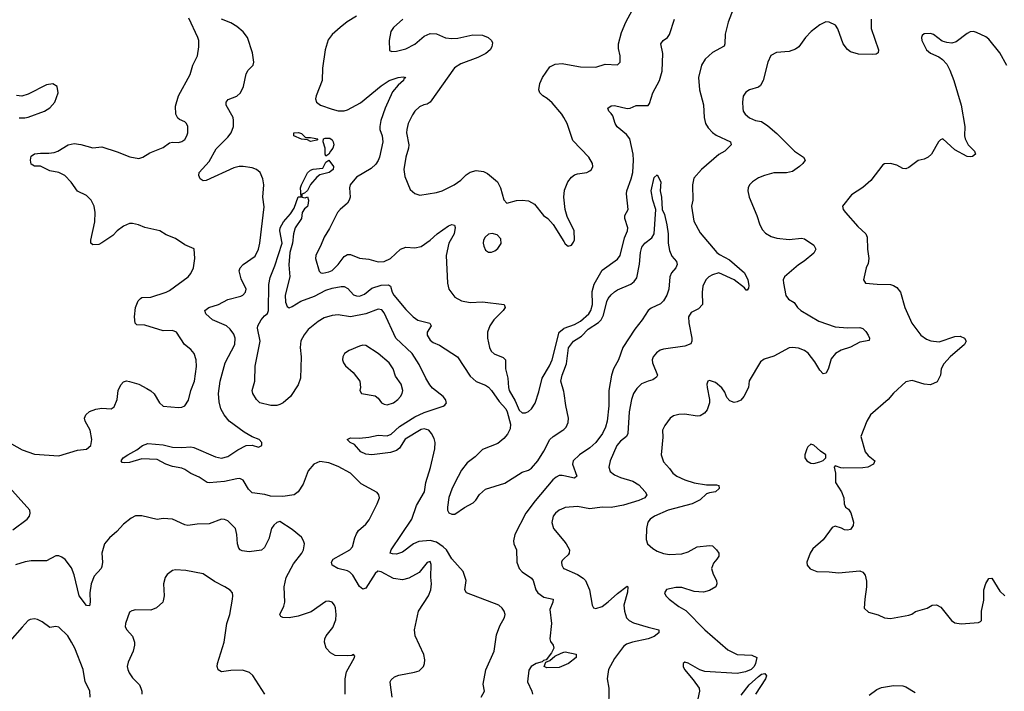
# Model space of a CAD drawing. Header units: inches. Extents: x 2057696 to 2160536, y 827480 to 1016834.
# Tile 270 of 422: x 2126454 to 2132871, y 943429 to 947807. Entities that reach past the tile are written whole.
import ezdxf

# ---------------------------------------------------------------- set-up
doc = ezdxf.new("R2010")
doc.units = ezdxf.units.IN
doc.header["$MEASUREMENT"] = 0
doc.layers.add('C1924', color=7, linetype='Continuous')
doc.layers.add('C1934', color=7, linetype='Continuous')

msp = doc.modelspace()

# ---------------------------------------------------------------- linework, layer by layer
at = {"layer": 'C1924', "color": 5}
for points, elevation in [([(2128650.4, 947830), (2128588.3, 947791.7), (2128543.7, 947756.3), (2128490, 947709.8), (2128464.9, 947675.1), (2128444.3, 947610), (2128428.4, 947490), (2128425.7, 947410), (2128387, 947310), (2128383.1, 947290), (2128388.2, 947270), (2128414, 947250), (2128490, 947223.5), (2128530, 947212.4), (2128570, 947213.4), (2128590, 947219.7), (2128675.5, 947264.5), (2128810, 947375.8), (2128862.6, 947410), (2128922, 947430), (2128953.7, 947433.7), (2128970.5, 947430), (2128958.8, 947421.2), (2128956.4, 947410), (2128920, 947380), (2128884.6, 947335.4), (2128837.1, 947230), (2128808.8, 947150), (2128800.6, 947110), (2128802, 947090), (2128816.8, 947050), (2128820.7, 947010), (2128800.1, 946910), (2128791.5, 946888.5), (2128775.8, 946864.2), (2128744.4, 946835.6), (2128650, 946779.3), (2128609.1, 946730), (2128603.6, 946710), (2128607.4, 946650), (2128602, 946630), (2128590.2, 946609.8), (2128542.4, 946570), (2128526, 946550), (2128473.9, 946446.1), (2128437.6, 946390), (2128414.4, 946330), (2128390, 946285.2), (2128383.7, 946270), (2128382.6, 946250), (2128406.9, 946166.9), (2128417.3, 946157.3), (2128430, 946153.7), (2128470, 946162.8), (2128490, 946172.7), (2128529.7, 946210), (2128570, 946262.4), (2128590, 946275.8), (2128610, 946276.4), (2128670, 946251.7), (2128730, 946245.5), (2128790, 946228), (2128830.7, 946229.3), (2128870, 946250.3), (2128936, 946310), (2128970, 946323.1), (2129030, 946319.5), (2129070, 946328.8), (2129130, 946368.9), (2129175.1, 946410), (2129250, 946463.2), (2129270, 946471.1), (2129287.2, 946467.2), (2129291.8, 946451.8), (2129285.7, 946410), (2129251, 946350), (2129233.8, 946270), (2129241.5, 946090), (2129250.2, 946050.2), (2129290, 945997.1), (2129334.4, 945974.4), (2129390, 945964), (2129470, 945968), (2129611, 945950), (2129619.3, 945930), (2129605.7, 945910), (2129545.2, 945850), (2129518.3, 945810), (2129503.7, 945770), (2129504.2, 945730), (2129516, 945670), (2129526.4, 945646.4), (2129547.6, 945627.6), (2129604.8, 945604.8), (2129619.5, 945590), (2129620.7, 945530), (2129636, 945470), (2129639.3, 945410), (2129645.2, 945390), (2129682.5, 945322.5), (2129710, 945260.3), (2129730, 945243.1), (2129750, 945243.7), (2129770, 945252), (2129790, 945270.4), (2129813, 945307), (2129838.5, 945381.5), (2129858.9, 945470), (2129908.1, 945550), (2129924.3, 945590), (2129970.3, 945769.7), (2130000, 945793.3)], 440), ([(2126400.8, 945040.8), (2126470, 945003.7), (2126550, 944974.4), (2126710, 944964.6), (2126830, 944999.5), (2126890, 945007.6), (2126918, 945030), (2126923.5, 945070), (2126912.6, 945130), (2126880.7, 945190), (2126877.6, 945210), (2126885.1, 945230), (2126910, 945253.4), (2126950, 945267.2), (2126990, 945274), (2127049.4, 945270.6), (2127070, 945282.8), (2127089.4, 945330), (2127096.2, 945390), (2127113.1, 945426.9), (2127130, 945444.9), (2127150, 945453), (2127170, 945448.2), (2127230.4, 945430.4), (2127283.4, 945403.4), (2127310, 945386.8), (2127330, 945366.8), (2127364.9, 945310), (2127390, 945288.4), (2127490, 945278.4), (2127510, 945280.5), (2127530, 945290.6), (2127554.5, 945325.5), (2127569.7, 945390), (2127593.3, 945450), (2127606.3, 945546.3), (2127604.7, 945590), (2127590.8, 945630.8), (2127570, 945656.2), (2127529.4, 945690), (2127477, 945770), (2127450, 945781.3), (2127390, 945778.9), (2127270, 945815.6), (2127218.6, 945818.6), (2127207.9, 945827.9), (2127203, 945870), (2127209.6, 945930), (2127225.7, 945974.3), (2127241.2, 945990), (2127250, 945994.9), (2127310, 945997.1), (2127409, 946030), (2127430, 946040.5), (2127552.7, 946130), (2127570, 946151.3), (2127586, 946190), (2127596, 946250), (2127591.9, 946311.9), (2127530, 946338), (2127470, 946379.3), (2127410, 946403.7), (2127368.7, 946430), (2127270, 946452), (2127228.7, 946470), (2127190, 946478.7), (2127170, 946478), (2127130, 946459.6), (2127090.5, 946430), (2127060.5, 946399.5), (2126990, 946351.3), (2126970, 946341.3), (2126930, 946338), (2126918, 946350), (2126918.7, 946370), (2126943.5, 946490), (2126947.1, 946550), (2126940.5, 946590), (2126920.5, 946630), (2126890, 946659.7), (2126830, 946689.7), (2126790, 946747.8), (2126749.5, 946790), (2126710, 946809.7), (2126650, 946821.8), (2126590, 946851.9), (2126550, 946852.6), (2126530, 946864.2), (2126524.6, 946890), (2126530, 946916), (2126550, 946932.7), (2126590, 946937.1), (2126644.5, 946935.5), (2126678.6, 946941.4), (2126702.9, 946950), (2126769.9, 946990.1), (2126810, 946999), (2126853.4, 946993.4), (2126930, 946971.4), (2126990, 946977), (2127090, 946946), (2127171.7, 946911.7), (2127230, 946902), (2127256, 946910), (2127301.5, 946938.5), (2127390, 946973), (2127430, 947003.8), (2127450, 947008.4), (2127490, 947006.4), (2127510, 947012.7), (2127530, 947026.4), (2127544.2, 947050), (2127549.6, 947070), (2127549.5, 947110), (2127540.9, 947130), (2127530, 947140.9), (2127495.3, 947155.3), (2127484.9, 947164.9), (2127471.3, 947191.3), (2127470, 947242), (2127490, 947310.7), (2127565.6, 947450), (2127583.7, 947510), (2127613.6, 947570), (2127622, 947630), (2127621.1, 947670), (2127615.1, 947690), (2127556.1, 947816.1)], 460), ([(2128882.5, 943390), (2128870.7, 943470), (2128869.7, 943490), (2128875.5, 943504.5), (2128897.4, 943522.6), (2128925.7, 943534.3), (2129026.8, 943553.2), (2129056.8, 943563.2), (2129085.1, 943590), (2129092, 943610), (2129094.2, 943634.2), (2129087.7, 943667.7), (2129031.2, 943790), (2129026.9, 943830), (2129053.6, 943950), (2129118.7, 944050), (2129134.3, 944090), (2129138, 944130), (2129133.4, 944173.4), (2129135.4, 944255.4), (2129130, 944274), (2129110, 944269.3), (2129057.5, 944202.5), (2128990, 944166), (2128950, 944155.6), (2128890, 944163), (2128810, 944206.9), (2128788.6, 944211.4), (2128770, 944197.6), (2128710, 944100.7), (2128690, 944094.5), (2128670, 944111.6), (2128625.9, 944185.9), (2128605.6, 944205.6), (2128590, 944213.7), (2128528.4, 944228.4), (2128490.9, 944250), (2128486.4, 944270), (2128498.4, 944290), (2128605.6, 944350), (2128623.6, 944370), (2128638.4, 944430), (2128650, 944454.8), (2128663.5, 944476.5), (2128710, 944517.1), (2128732.7, 944547.3), (2128785.1, 944650), (2128799.6, 944690), (2128795.1, 944710), (2128783.6, 944723.6), (2128680.2, 944780.2), (2128610, 944850.8), (2128530, 944894), (2128470, 944916.9), (2128410, 944926.6), (2128370.4, 944909.6), (2128333.8, 944866.2), (2128301.5, 944778.5), (2128270, 944728), (2128242.8, 944710), (2128170, 944699.5), (2128090, 944700.8), (2128052.2, 944712.2), (2127970, 944722), (2127945.9, 944745.9), (2127910, 944804), (2127890, 944815.1), (2127870, 944814.6), (2127790, 944797.3), (2127690, 944786.6), (2127675.3, 944790), (2127624.2, 944824.2), (2127570, 944848.7), (2127530, 944873.5), (2127510, 944882.5), (2127450, 944893.5), (2127406, 944910), (2127350, 944939.7), (2127250, 944943), (2127170, 944920.5), (2127139, 944919), (2127121.2, 944921.2), (2127115.3, 944930), (2127129.2, 944950), (2127159.5, 944970), (2127218, 945002), (2127253.6, 945030), (2127290, 945043.6), (2127390, 945034.4), (2127450, 945019.3), (2127510, 945016.9), (2127570, 945021.7), (2127590, 945017.4), (2127730, 944956.1), (2127770, 944949.3), (2127810, 944958.6), (2127877, 945003), (2127930, 945030.4), (2127970, 945033.4), (2128010, 945020.7), (2128031.5, 945030), (2128031.6, 945051.6), (2128015.3, 945070), (2127970, 945086.6), (2127917.1, 945117.1), (2127819.8, 945190), (2127787.4, 945230), (2127766, 945270), (2127754.7, 945314.7), (2127750.6, 945370), (2127760.2, 945450), (2127793.8, 945570), (2127856.4, 945690), (2127857.8, 945730), (2127850, 945756.2), (2127826.9, 945790), (2127802.4, 945810), (2127710, 945850.9), (2127668.2, 945890), (2127661.6, 945910), (2127686.6, 945930), (2127750, 945949.4), (2127810, 945981.8), (2127896, 946004), (2127909, 946011), (2127926.6, 946030), (2127929.7, 946050), (2127898.2, 946118.2), (2127884.2, 946170), (2127891.2, 946190), (2127909.7, 946210), (2127990, 946265.3), (2128010, 946310.8), (2128018.4, 946350), (2128047, 946587), (2128038, 946650), (2128045.1, 946730), (2128039.7, 946770), (2128020.5, 946810), (2127998.7, 946830), (2127970, 946841.8), (2127910, 946850.6), (2127884.7, 946850), (2127850, 946841.5), (2127670, 946759.1), (2127650, 946756.9), (2127630, 946769.8), (2127621.6, 946790), (2127624.5, 946810), (2127690, 946882.3), (2127735.6, 946964.4), (2127810, 947040.8), (2127831.5, 947070), (2127846.8, 947110), (2127848.7, 947150), (2127844.8, 947170), (2127798.9, 947250), (2127800.5, 947270), (2127813.5, 947286.5), (2127870, 947307.4), (2127893.7, 947330), (2127912, 947370), (2127930, 947453), (2127943.4, 947476.6), (2127976.9, 947510), (2127980.4, 947530), (2127971.9, 947590), (2127939.4, 947690), (2127910, 947726.6), (2127870, 947761.4), (2127830, 947785.1), (2127770, 947809.8)], 440), ([(2128952.2, 947810), (2128890, 947756.2), (2128874, 947730), (2128861.3, 947670), (2128864.9, 947604.9), (2128879.8, 947599.8), (2128910, 947600.4), (2128970, 947615.6), (2129030, 947647.9), (2129090, 947700.2), (2129130, 947717.3), (2129170, 947713.8), (2129228.9, 947688.9), (2129270, 947683.5), (2129310, 947685.5), (2129408.3, 947708.3), (2129470, 947706.5), (2129508, 947690), (2129528.2, 947670), (2129535.8, 947655.8), (2129532, 947630), (2129519.5, 947610), (2129493.4, 947586.6), (2129439.5, 947560.5), (2129330, 947518.4), (2129287.1, 947492.9), (2129130, 947269.6), (2129110, 947256.9), (2129087.5, 947252.5), (2129060.5, 947239.5), (2129030, 947209.6), (2129013.7, 947186.3), (2128986.7, 947130), (2128976.9, 947090), (2128976.1, 947070), (2128990.3, 946990), (2128988.9, 946970), (2128971.3, 946910), (2128956.9, 946830), (2128965.1, 946785.1), (2128999.9, 946699.9), (2129030, 946673), (2129062.9, 946662.9), (2129170, 946680.3), (2129208.5, 946691.5), (2129285.2, 946730), (2129330, 946761.6), (2129364.1, 946795.9), (2129390, 946811.6), (2129430, 946823.6), (2129477.1, 946817.1), (2129503.6, 946803.6), (2129567.7, 946750), (2129588, 946710), (2129610, 946632), (2129630, 946611.3), (2129692.1, 946627.9), (2129730, 946630.7), (2129770, 946624.9), (2129810, 946604), (2129868, 946530), (2129897.3, 946510), (2129931.9, 946471.9), (2130000, 946361)], 460), ([(2130000, 947168.6), (2129987.8, 947190), (2129925, 947265), (2129892.9, 947292.9), (2129863.7, 947310), (2129844.2, 947330), (2129837.6, 947350), (2129844.2, 947390), (2129861.3, 947430), (2129910, 947499.1), (2129943.3, 947516.7), (2129990, 947520.4), (2130000, 947518.7)], 460), ([(2126450, 947166.8), (2126487.1, 947167.1), (2126510, 947171), (2126615.3, 947210), (2126650, 947231.3), (2126684, 947270), (2126704, 947330), (2126699, 947370), (2126670, 947389), (2126630, 947380.9), (2126510, 947321.2), (2126468.9, 947308.9), (2126432.9, 947312.9)], 480), ([(2129462, 943390), (2129483.5, 943430), (2129474.8, 943474.8), (2129492.1, 943567.9), (2129546.5, 943690), (2129562.3, 943797.7), (2129583.7, 943856.3), (2129614.7, 943910), (2129618, 943930), (2129612.8, 943950), (2129598.9, 943970), (2129576.9, 943990), (2129367, 944070), (2129355.1, 944090), (2129363.1, 944150), (2129344.8, 944210), (2129271.3, 944291.3), (2129235, 944350), (2129215, 944370), (2129170, 944399.8), (2129130, 944411.8), (2129055.8, 944404.2), (2129021.5, 944390), (2128950, 944334.6), (2128910, 944323.6), (2128884.5, 944324.5), (2128869.8, 944330), (2128875.1, 944350), (2129009.1, 944550), (2129040.7, 944639.3), (2129092.6, 944730), (2129101.4, 944790), (2129132.4, 944887.6), (2129159.9, 945010), (2129161.3, 945050), (2129155.6, 945075.6), (2129139.2, 945110), (2129120.5, 945130), (2129090, 945138.9), (2129070, 945134.6), (2128967.2, 945072.8), (2128930, 945014.5), (2128910, 944997.3), (2128870, 944985), (2128750, 944969.7), (2128710, 944974), (2128677.2, 944990), (2128636.6, 945036.6), (2128607.3, 945050), (2128589.6, 945070), (2128610, 945081.3), (2128670, 945079.3), (2128730, 945084.6), (2128790, 945099), (2128850, 945094.4), (2128874.3, 945105.7), (2128930, 945155.3), (2129030, 945217.3), (2129090, 945245.7), (2129213.7, 945286.3), (2129225.3, 945294.7), (2129235, 945310), (2129229.9, 945330), (2129213.9, 945350), (2129144.4, 945404.4), (2129126.5, 945426.5), (2129100.3, 945470), (2129058.4, 945558.4), (2129011.2, 945631.2), (2128905, 945730), (2128830, 945895.6), (2128815.2, 945915.2), (2128790, 945920.2), (2128711.3, 945888.7), (2128610.4, 945870.4), (2128530, 945882.6), (2128490, 945879.3), (2128437.6, 945862.4), (2128399.7, 945840.3), (2128333.7, 945786.3), (2128307.5, 945752.5), (2128287.5, 945712.5), (2128281.2, 945670), (2128288.3, 945610), (2128284, 945470), (2128270, 945427.3), (2128219, 945350), (2128171.8, 945310), (2128150, 945298.2), (2128130, 945292), (2128091.9, 945291.9), (2128019.3, 945310), (2127998.4, 945330), (2127974.5, 945370), (2127969.6, 945390), (2127986, 945450), (2127988.5, 945548.5), (2128021.2, 945710), (2128004.2, 945795.8), (2128006.6, 945810), (2128028.2, 945850), (2128050, 945876.5), (2128068.8, 945891.2), (2128076.8, 945910), (2128078.9, 946081.1), (2128086.4, 946126.4), (2128116.9, 946203.1), (2128164.9, 946350), (2128150.7, 946429.3), (2128152.8, 946450), (2128173.1, 946490), (2128218.6, 946541.4), (2128242.5, 946577.5), (2128270, 946650.8), (2128288.4, 946651.6), (2128283.9, 946710), (2128289.9, 946730.1), (2128330, 946808), (2128350, 946825.3), (2128367.7, 946832.3), (2128430, 946839.3), (2128450, 946878), (2128470, 946891), (2128498.7, 946850), (2128496.4, 946830), (2128470.7, 946810), (2128410, 946796), (2128390, 946780.7), (2128348.7, 946731.3), (2128330, 946693.2), (2128310, 946675.3), (2128294, 946670), (2128294, 946650), (2128315.3, 946644.7), (2128330, 946652), (2128336, 946630), (2128334.8, 946610), (2128330.6, 946589.4), (2128310, 946574), (2128296, 946550), (2128291, 946510), (2128250.2, 946449.8), (2128239.2, 946410), (2128232.4, 946350), (2128214.4, 946290), (2128208.2, 946208.2), (2128214, 946130), (2128185.2, 946010), (2128186.2, 945966.2), (2128197.1, 945937.1), (2128210, 945929.1), (2128230, 945937.2), (2128287.4, 945972.6), (2128375.6, 946004.4), (2128450, 946043.3), (2128490, 946057.2), (2128550, 946067.8), (2128570, 946066.7), (2128593.8, 946053.8), (2128630, 946012.9), (2128650, 946005.6), (2128670, 946005.4), (2128702, 946018), (2128750, 946057.6), (2128810, 946075.9), (2128858.2, 946078.2), (2128871.8, 946070), (2128880.9, 946030), (2128893.5, 946010), (2128970, 945918.5), (2129018.6, 945870), (2129050, 945847.4), (2129127.4, 945827.4), (2129135.3, 945810), (2129109.4, 945770), (2129110.2, 945750), (2129130, 945717.8), (2129150, 945702.9), (2129190, 945686), (2129306.7, 945610), (2129390, 945482.8), (2129429.1, 945449.1), (2129490, 945424), (2129510, 945410.2), (2129530, 945389.3), (2129578.8, 945318.8), (2129621.7, 945270), (2129632.3, 945250), (2129652.7, 945170), (2129650, 945139.7), (2129634.4, 945105.6), (2129610, 945076.4), (2129570, 945044.5), (2129470, 945005.6), (2129422.5, 944957.5), (2129370, 944917.7), (2129334.1, 944870), (2129290, 944788.5), (2129270, 944746.6), (2129251.4, 944691.4), (2129242.2, 944630), (2129242.9, 944610), (2129252, 944592), (2129270, 944582.9), (2129290, 944584.3), (2129352.9, 944627.1), (2129410, 944657.3), (2129426.3, 944673.7), (2129450, 944711.4), (2129490, 944746.9), (2129615.6, 944784.4), (2129730, 944857), (2129770, 944869.1), (2129790, 944883.2), (2129831.2, 944930), (2129870, 944993.1), (2129909.4, 945070.6), (2129930.4, 945089.6), (2129995.1, 945130), (2130000, 945134.6)], 420), ([(2130000, 945384), (2129981.5, 945450), (2129989.2, 945490), (2130000, 945517.7)], 420), ([(2126410, 944480.7), (2126503, 944550), (2126518.7, 944570), (2126523.6, 944590), (2126519.6, 944610), (2126310, 944841)], 460), ([(2130000, 944833.8), (2129990, 944836), (2129970, 944835), (2129950, 944825.5), (2129930, 944807.1), (2129813.8, 944670), (2129752.9, 944590), (2129681.8, 944450), (2129672.7, 944410), (2129675.6, 944390), (2129691.6, 944350), (2129694.2, 944270), (2129710.2, 944230), (2129730, 944206.8), (2129790, 944165.2), (2129799.8, 944150), (2129818.5, 944090), (2129831.1, 944070), (2129870, 944043.2), (2129932, 944030), (2129928.9, 944010), (2129910, 943962), (2129919.6, 943870), (2129909.1, 943770), (2129913.6, 943753.6), (2129932.2, 943730), (2129935.2, 943710), (2129921.1, 943678.9), (2129885.9, 943634.1), (2129868.5, 943630), (2129859.3, 943620.7), (2129819.5, 943610), (2129788.5, 943590), (2129772.8, 943567.2), (2129762.9, 943490), (2129791.8, 943430), (2129797, 943410)], 420), ([(2130000, 944621.9), (2129970.6, 944610), (2129946.4, 944590), (2129930.3, 944569.7), (2129922, 944530), (2129934.4, 944490), (2130000, 944410)], 440), ([(2128575.4, 943410), (2128574.5, 943510), (2128583.5, 943556.5), (2128637.2, 943650), (2128638, 943658), (2128630, 943668), (2128618, 943662), (2128590, 943659.7), (2128510, 943663.1), (2128479.5, 943679.5), (2128450.8, 943710.8), (2128441.4, 943750), (2128443.1, 943770), (2128452.1, 943790), (2128495.3, 943844.7), (2128514, 943894), (2128516.4, 943930), (2128512.4, 943972.4), (2128507, 943990), (2128490, 944009.4), (2128470, 944017), (2128450, 944014.5), (2128352.9, 943947.1), (2128270, 943918.5), (2128210, 943908.6), (2128169.8, 943909.8), (2128156, 943916), (2128149.4, 943930), (2128176.3, 943983.7), (2128182.3, 944010), (2128178.3, 944110), (2128192.1, 944170), (2128239.4, 944260.6), (2128292.6, 944330), (2128303, 944350), (2128309.6, 944390), (2128304.2, 944410), (2128290, 944433.6), (2128230, 944482.4), (2128150, 944534.7), (2128130, 944529.6), (2128110, 944511.6), (2128096.4, 944490), (2128078.2, 944421.8), (2128050, 944365.6), (2128030, 944348.2), (2127950, 944337.4), (2127905.1, 944345.1), (2127891.2, 944351.2), (2127882.3, 944362.3), (2127874.3, 944390), (2127869.7, 944450), (2127860.5, 944490), (2127810, 944539.5), (2127790, 944549.5), (2127770, 944551.6), (2127690, 944520.4), (2127610, 944518.5), (2127550, 944509.6), (2127530, 944514), (2127450, 944551.8), (2127390, 944555.1), (2127350, 944549.5), (2127250, 944572.3), (2127210, 944572.7), (2127181.7, 944558.3), (2127130, 944517.6), (2127087.2, 944470), (2127040.3, 944430), (2127006.7, 944390), (2126990.3, 944330), (2126993.7, 944270), (2126990, 944242), (2126985.5, 944230), (2126939.8, 944180.2), (2126919.3, 944130), (2126912, 944070), (2126913.8, 944010), (2126910, 943986), (2126890, 943987), (2126842.3, 944050), (2126808.5, 944188.5), (2126792.9, 944232.9), (2126750, 944288), (2126730, 944303.5), (2126710, 944311.1), (2126689.2, 944310.8), (2126630, 944279.1), (2126530, 944279.8), (2126490, 944273.5), (2126426.7, 944253.3)], 460), ([(2130000, 944291.3), (2129990, 944282), (2129984.9, 944270), (2129988, 944250), (2129999.1, 944230), (2130000, 944229.6)], 440), ([(2128052.6, 943410), (2127972.8, 943532.8), (2127951.4, 943551.4), (2127907.3, 943567.3), (2127830, 943565.1), (2127770, 943556.2), (2127748.2, 943568.2), (2127741.3, 943590), (2127743.1, 943610), (2127787.1, 943750), (2127804, 943870), (2127822.9, 943930), (2127841.3, 944030), (2127844.2, 944050), (2127840.7, 944070), (2127826.9, 944086.9), (2127792.3, 944110), (2127724.7, 944144.7), (2127650, 944193.6), (2127537.1, 944217.1), (2127470, 944219.6), (2127450, 944215.6), (2127416.3, 944190), (2127402, 944170), (2127390.5, 944130), (2127395.5, 944050), (2127390, 944018), (2127386.8, 944010), (2127346.6, 943973.4), (2127310, 943958.4), (2127210, 943958.7), (2127186.1, 943953.9), (2127170, 943945.2), (2127143, 943870), (2127141.6, 943850), (2127152.7, 943830), (2127189.1, 943789.1), (2127202.3, 943750), (2127201.7, 943730), (2127193.1, 943690), (2127161.4, 943618.6), (2127155.6, 943590), (2127158.3, 943570), (2127168.2, 943548.2), (2127190, 943517.1), (2127234.9, 943470), (2127243.8, 943450), (2127250.6, 943430), (2127250.6, 943410)], 480), ([(2126914.2, 943390), (2126911.7, 943431.7), (2126881.3, 943490), (2126868, 943570), (2126812.8, 943710), (2126792.6, 943750), (2126768.3, 943790), (2126710, 943846.3), (2126690, 943851.5), (2126650, 943845.6), (2126601.1, 943881.1), (2126570, 943897), (2126550, 943900.9), (2126523.4, 943896.6), (2126510, 943889.2), (2126470, 943846.6), (2126390, 943755.6)], 480), ([(2130000, 943596.6), (2129970, 943583.5), (2129890, 943581.7), (2129872.3, 943590), (2129882.4, 943617.6), (2129910, 943630.5), (2129942.9, 943657.1), (2129982.5, 943677.5), (2130000, 943682.9)], 420)]:
    msp.add_lwpolyline(points, dxfattribs=dict(at, elevation=elevation))
for points, elevation in [([(2128318, 947038), (2128350, 947039.3), (2128398, 947030), (2128390, 947022), (2128350, 947013.2), (2128330, 947022.7), (2128290, 947027.3), (2128241.2, 947050), (2128242, 947070), (2128270.4, 947070.4), (2128290, 947064)], 420), ([(2128450, 946917.2), (2128444.7, 946930), (2128445.1, 946970), (2128432.7, 947010), (2128434, 947030), (2128445.6, 947034.4), (2128474.8, 947034.8), (2128490, 947024), (2128497.6, 947010), (2128501.1, 946990), (2128496, 946970), (2128479.3, 946950), (2128470, 946929)], 420), ([(2129532.7, 946412.7), (2129510, 946409.2), (2129487.7, 946390), (2129477.3, 946370), (2129474, 946350), (2129478.8, 946330), (2129490, 946304.7), (2129510, 946291), (2129530, 946290.8), (2129550, 946298.8), (2129570, 946316), (2129591.9, 946348.1), (2129590, 946378), (2129565.2, 946405.2)], 460), ([(2128690, 945685.1), (2128670, 945679.5), (2128601, 945650), (2128570.7, 945630), (2128559.3, 945610), (2128557.1, 945590), (2128563.8, 945570), (2128577.3, 945550), (2128626.9, 945506.9), (2128670.8, 945450), (2128676, 945410), (2128671.3, 945390), (2128682, 945370), (2128770, 945354.4), (2128790, 945340.5), (2128813.4, 945310), (2128830, 945299.5), (2128850, 945295.8), (2128890, 945308.9), (2128918.7, 945330), (2128936.9, 945350), (2128947.6, 945370), (2128951.6, 945390), (2128939.5, 945430), (2128903.9, 945483.9), (2128887.6, 945530), (2128862, 945570), (2128790, 945631.1), (2128710, 945683.6)], 440)]:
    msp.add_lwpolyline(points, close=True, dxfattribs=dict(at, elevation=elevation))
at = {"layer": 'C1934', "color": 5}
for points, elevation in [([(2131104.5, 947875.5), (2131072.2, 947790), (2131052, 947712), (2131050.2, 947649.8), (2131045.1, 947634.9), (2130970, 947593.7), (2130922.7, 947550), (2130897.8, 947510), (2130879, 947430), (2130884.9, 947350), (2130911.4, 947251.4), (2130915.2, 947170), (2130923.9, 947130), (2130941.2, 947101.2), (2130970.7, 947070.7), (2130993.4, 947053.4), (2131087.3, 947010), (2131090.8, 946990), (2131050.4, 946950), (2131011.8, 946928.2), (2130897.3, 946830), (2130847.3, 946772.7), (2130839.8, 946730), (2130841.7, 946630), (2130833.4, 946590), (2130847, 946493), (2130890, 946417.3), (2130997.4, 946290), (2131014.9, 946274.9), (2131081.1, 946241.1), (2131177.4, 946157.4), (2131200.5, 946110), (2131206.1, 946073.9), (2131203.8, 946056.2), (2131195.9, 946044.1), (2131190, 946043.7), (2131178.7, 946058.7), (2131111.1, 946111.1), (2131010, 946155.8), (2130970, 946143.4), (2130944.9, 946130), (2130925.2, 946110), (2130906.8, 946070), (2130902.3, 946030), (2130904.2, 945950), (2130878.7, 945921.3), (2130830, 945898.4), (2130812.4, 945870), (2130814.9, 945830), (2130835.6, 945730), (2130835.3, 945710), (2130827.4, 945692.6), (2130790, 945678.7), (2130650, 945659.3), (2130628.6, 945651.4), (2130604.7, 945635.3), (2130582.3, 945610), (2130576.5, 945590), (2130579, 945570), (2130610.4, 945490), (2130604.2, 945475.8), (2130580.8, 945459.2), (2130550, 945451.4), (2130507.8, 945432.2), (2130477, 945403), (2130455.4, 945370), (2130441, 945330), (2130425.7, 945250), (2130418.6, 945110), (2130409.3, 945090.7), (2130370, 945059.8), (2130346.4, 945030), (2130303.2, 944930), (2130292.9, 944890), (2130302.2, 944862.2), (2130330, 944840.2), (2130370, 944822.2), (2130450, 944798.8), (2130490, 944773.8), (2130531.8, 944730), (2130542.6, 944710), (2130527.6, 944690), (2130490, 944673.3), (2130390, 944642.3), (2130310, 944627), (2130250, 944628.8), (2130170, 944618.2), (2130090, 944634.2), (2130010, 944626), (2130000, 944621.9)], 440), ([(2130000, 947518.7), (2130110, 947500.3), (2130210, 947496.4), (2130270, 947517.6), (2130350, 947512.4), (2130367.6, 947530), (2130368.4, 947570), (2130358, 947618), (2130357.2, 947650), (2130377.6, 947722.4), (2130404, 947790), (2130447.8, 947870)], 460), ([(2130000, 945793.3), (2130003.7, 945796.3), (2130070, 945820.3), (2130110, 945840.6), (2130164.3, 945890), (2130175.8, 945910), (2130186.6, 945950), (2130185, 946035), (2130198.1, 946081.9), (2130250, 946173.8), (2130350, 946244.9), (2130368.7, 946270), (2130395.4, 946384.6), (2130414.8, 946430), (2130416.8, 946450), (2130397.3, 946510), (2130397.7, 946530), (2130419.1, 946570), (2130408.7, 946671.3), (2130410.5, 946690), (2130440.2, 946770), (2130449.9, 946810), (2130454.2, 946890), (2130451.7, 946930), (2130429.8, 947030), (2130410, 947059.2), (2130348.6, 947108.6), (2130336.3, 947130), (2130319.6, 947179.6), (2130310, 947195.4), (2130293, 947210), (2130288, 947230), (2130310, 947244), (2130330, 947246.5), (2130413.2, 947226.8), (2130432.7, 947230), (2130472.3, 947247.7), (2130550, 947248.2), (2130559.5, 947260.5), (2130581, 947330), (2130623.7, 947410), (2130640.5, 947470), (2130646.8, 947586.8), (2130632.6, 947650), (2130647.3, 947670), (2130677.4, 947690), (2130689.7, 947710), (2130722, 947810)], 440), ([(2132002.8, 947810), (2132003.9, 947750), (2132051.6, 947610), (2132048.5, 947591.5), (2132037.2, 947582.8), (2132010, 947578.7), (2131921.5, 947581.5), (2131870, 947598), (2131850, 947612.3), (2131820.5, 947650), (2131786, 947746), (2131771, 947770), (2131730, 947790.6), (2131707.9, 947792.1), (2131670, 947772.8), (2131612, 947730), (2131574.9, 947690), (2131532.7, 947630), (2131510, 947613.6), (2131470, 947598.7), (2131387, 947593), (2131350, 947573.2), (2131330.4, 947530), (2131300.5, 947410), (2131283, 947377), (2131270, 947366), (2131210, 947349.4), (2131186.7, 947333.3), (2131170, 947308), (2131164.9, 947270), (2131166.7, 947230), (2131170.4, 947210), (2131181.6, 947190), (2131210, 947167.2), (2131250, 947150.3), (2131290, 947142.6), (2131330, 947115.3), (2131390, 947063.8), (2131503, 946950), (2131562, 946910), (2131573.4, 946890), (2131559.3, 946870), (2131536.5, 946850), (2131490, 946817.2), (2131451, 946809), (2131370, 946807.4), (2131308.2, 946791.8), (2131270, 946776.3), (2131230.7, 946750), (2131210.8, 946730), (2131202.8, 946710), (2131200.7, 946690), (2131207.7, 946650), (2131259.5, 946530), (2131277.6, 946470), (2131296.5, 946436.5), (2131315.9, 946415.9), (2131352.5, 946392.5), (2131390, 946382.3), (2131470, 946374.6), (2131550, 946382.4), (2131570, 946377.1), (2131630, 946336.3), (2131643, 946310), (2131630, 946284.5), (2131567.8, 946232.2), (2131530, 946208.2), (2131438.4, 946130), (2131430.4, 946110), (2131431.8, 946088.2), (2131448.6, 946008.6), (2131465.7, 945985.7), (2131502.6, 945962.6), (2131524, 945930), (2131544.6, 945910), (2131661.6, 945841.6), (2131770, 945804.4), (2131850, 945797.6), (2131930, 945799.7), (2131950, 945793.6), (2131970, 945773.1), (2131984, 945750), (2131993.1, 945730), (2131990, 945715.3), (2131930, 945705.4), (2131870, 945671), (2131808.4, 945651.6), (2131770.2, 945629.8), (2131743.7, 945596.3), (2131725.1, 945534.9), (2131710, 945502), (2131690, 945499), (2131670, 945521.2), (2131636.9, 945576.9), (2131593, 945633), (2131570, 945650.8), (2131530, 945664.5), (2131490.2, 945669.8), (2131470, 945667.3), (2131370, 945614), (2131305.5, 945594.5), (2131283.4, 945576.6), (2131208, 945452), (2131203.8, 945410), (2131174, 945350), (2131153.4, 945326.6), (2131130, 945314.7), (2131110, 945311.5), (2131082.2, 945322.2), (2131064.1, 945344.1), (2131050, 945378), (2131030, 945407.6), (2130990, 945441.3), (2130950, 945455.6), (2130938.8, 945450), (2130933, 945430), (2130934, 945410), (2130950.2, 945330.2), (2130950.2, 945310), (2130935.6, 945264.4), (2130917.4, 945242.6), (2130890, 945225.1), (2130870, 945222.4), (2130790, 945234.2), (2130750, 945233.5), (2130715.6, 945224.4), (2130693.4, 945210), (2130658.9, 945161.1), (2130644.4, 945130), (2130645.1, 945085.1), (2130635.2, 944970), (2130650, 944923.8), (2130690, 944881.3), (2130711.7, 944850), (2130736.4, 944830), (2130790, 944806.4), (2130850, 944788.4), (2130930, 944775.3), (2130995.1, 944775.1), (2131011.3, 944770), (2131014, 944750), (2130990, 944728.2), (2130950, 944722.9), (2130930, 944715.1), (2130890, 944676.3), (2130837.3, 944650), (2130681.6, 944610), (2130592.7, 944570), (2130562.6, 944550), (2130548.5, 944531.5), (2130539, 944490), (2130538, 944418), (2130546, 944390), (2130580.4, 944360.4), (2130610, 944343.1), (2130650, 944327.6), (2130690, 944320.3), (2130770, 944325.4), (2130810, 944338.2), (2130870, 944370.2), (2130950, 944379.3), (2130970, 944376), (2130994.8, 944350), (2131010.8, 944330), (2131010.7, 944310), (2130998.8, 944290), (2130975.2, 944264.8), (2130962.8, 944230), (2130973.2, 944193.2), (2130996, 944150), (2130998.8, 944130), (2130990.5, 944109.5), (2130950, 944086), (2130910, 944074.5), (2130850, 944079.6), (2130770, 944105.6), (2130730, 944105.1), (2130670, 944091.8), (2130656, 944070), (2130666, 944050), (2130686.8, 944030), (2130750, 943982.4), (2130795.6, 943955.6), (2130918.9, 943830), (2131070, 943698.9), (2131130, 943668.5), (2131225.2, 943665.2), (2131258, 943650), (2131250.5, 943610), (2131240.5, 943590), (2131222, 943570), (2131185.1, 943554.9), (2131130, 943545.1), (2130918.6, 943558.6), (2130887.6, 943567.6), (2130810, 943612.3), (2130790, 943619), (2130778, 943610), (2130778.8, 943590), (2130787.3, 943570), (2130844.4, 943504.4), (2130882, 943450), (2130885.5, 943430), (2130867.3, 943350)], 460), ([(2132886.9, 947506.9), (2132841.5, 947590), (2132770, 947678.7), (2132750, 947694), (2132690, 947723.6), (2132670, 947729.6), (2132650, 947727), (2132630, 947717), (2132556.9, 947663.1), (2132530, 947653.3), (2132496.9, 947656.9), (2132467, 947667), (2132410, 947709.2), (2132390, 947717.2), (2132350, 947714), (2132336, 947704), (2132331, 947690), (2132334, 947670), (2132364, 947610), (2132390, 947587.3), (2132444.5, 947564.5), (2132467.9, 947547.9), (2132496.7, 947516.7), (2132517.3, 947477.3), (2132543, 947410), (2132590.3, 947250.3), (2132614, 947110), (2132612.7, 947050), (2132616.4, 947030), (2132636.4, 946990), (2132678, 946950), (2132684, 946930), (2132664.4, 946915.6), (2132650, 946911.8), (2132630, 946915.1), (2132550, 946958), (2132470, 947029.3), (2132455.9, 947024.1), (2132442, 947010), (2132396.4, 946930), (2132375.5, 946910), (2132350, 946897.6), (2132310, 946889.5), (2132250, 946842.4), (2132230, 946835.1), (2132210, 946836.9), (2132170, 946858), (2132130, 946869.7), (2132090, 946866.9), (2132080, 946860), (2132002.4, 946757.6), (2131950, 946713.3), (2131875.4, 946664.6), (2131816, 946590), (2131820.7, 946570), (2131836.3, 946550), (2131917.8, 946457.8), (2131970, 946410.5), (2131978, 946390), (2131980.3, 946310), (2131988.4, 946250), (2131983.7, 946216.3), (2131970.5, 946190), (2131957.3, 946130), (2131954.8, 946110), (2131966, 946090), (2132042.2, 946082.2), (2132130, 946080.9), (2132150, 946074.9), (2132170, 946061.6), (2132194, 946030), (2132222.6, 945930), (2132269, 945829), (2132328.4, 945750), (2132364.6, 945724.6), (2132392.4, 945712.4), (2132447.6, 945707.6), (2132550, 945741.3), (2132584.2, 945744.2), (2132611.5, 945731.5), (2132623.8, 945710), (2132613, 945690), (2132518, 945610), (2132477.3, 945562.7), (2132460.3, 945530), (2132455.6, 945490), (2132433.2, 945446.8), (2132390, 945425.4), (2132350, 945429.7), (2132270, 945454), (2132230, 945447), (2132150, 945372.7), (2132114, 945330), (2131999.3, 945230), (2131974.4, 945190), (2131936.3, 945090), (2131963.8, 944990), (2131985.2, 944965.2), (2132026.8, 944930), (2132018.8, 944910), (2131981, 944890), (2131950, 944884.4), (2131824.1, 944884.1), (2131805.6, 944885.6), (2131770, 944898), (2131762, 944890), (2131771, 944851), (2131770.4, 944790), (2131810.4, 944730), (2131826, 944690), (2131827.3, 944650), (2131837.3, 944630), (2131855.1, 944615.1), (2131872, 944592), (2131888.1, 944531.9), (2131885.5, 944510), (2131870, 944482.7), (2131850, 944478), (2131830, 944480.9), (2131810, 944492.7), (2131770, 944505.2), (2131750, 944497.2), (2131690, 944416), (2131623.6, 944356.4), (2131606.4, 944330), (2131584, 944270), (2131587.3, 944250), (2131607.1, 944227.1), (2131650.4, 944210.4), (2131730, 944208.4), (2131790, 944201.6), (2131930, 944214), (2131950, 944206), (2131965.2, 944185.2), (2131972.8, 944147.2), (2131973.4, 944110), (2131962, 944030), (2131958.8, 943970), (2131985.5, 943945.5), (2132050, 943927.7), (2132090, 943908), (2132130, 943903.8), (2132250, 943924), (2132269.4, 943930.6), (2132292.1, 943947.9), (2132368, 943970), (2132402, 943990), (2132430, 943992.7), (2132457.3, 943977.3), (2132527.7, 943890), (2132550, 943875.5), (2132590, 943868.4), (2132703.1, 943876.9), (2132717.2, 943882.8), (2132722, 943890), (2132722.7, 943950), (2132737.2, 944022.8), (2132737.6, 944090), (2132750, 944131.3), (2132770, 944164.7), (2132790, 944166), (2132841.4, 944081.4), (2132874, 944050)], 480), ([(2130000, 946361), (2130010, 946344.7), (2130030, 946331), (2130050, 946336), (2130064.1, 946355.9), (2130069.4, 946370.6), (2130067.3, 946430), (2130023.3, 946523.3), (2130008.5, 946568.5), (2130001.1, 946650), (2130005.2, 946694.8), (2130026.3, 946750), (2130050, 946780.5), (2130070, 946794.9), (2130090, 946801.6), (2130150, 946810.5), (2130170, 946820.5), (2130180.9, 946830), (2130189.5, 946850), (2130187, 946870), (2130163.7, 946910), (2130058.6, 947018.6), (2130022, 947130), (2130000, 947168.6)], 460), ([(2130000, 945517.7), (2130017.5, 945562.5), (2130032.1, 945667.9), (2130063.1, 945710), (2130116.4, 945743.6), (2130160.2, 945790), (2130226.8, 945833.2), (2130243.9, 945850), (2130259.3, 945880.7), (2130281.5, 945970), (2130290, 945988.5), (2130310, 946013.1), (2130330, 946033.1), (2130350, 946044.9), (2130436.9, 946083.1), (2130459, 946101), (2130475.6, 946124.4), (2130492.9, 946212.9), (2130499.5, 946290), (2130510, 946324.7), (2130529.3, 946350), (2130574.3, 946385.7), (2130589.7, 946410.3), (2130599.8, 946570), (2130579.8, 946630), (2130569.8, 946690), (2130590, 946778.8), (2130610, 946796), (2130632.4, 946750), (2130628.7, 946691.3), (2130636.5, 946650), (2130641.7, 946570), (2130656.1, 946536.1), (2130671.8, 946470), (2130679.7, 946410), (2130680.8, 946350), (2130690, 946302), (2130705.2, 946265.2), (2130736, 946230), (2130738.8, 946210), (2130730, 946189), (2130702.5, 946157.5), (2130690.7, 946130), (2130684.2, 946050), (2130671.5, 946010), (2130650, 945974), (2130630, 945955.1), (2130570, 945927), (2130550.6, 945910), (2130512.2, 945850), (2130462.4, 945790), (2130384.2, 945670), (2130356.5, 945590), (2130324.2, 945530), (2130311.3, 945488.7), (2130294, 945390), (2130293, 945290), (2130282.7, 945190), (2130273.2, 945150), (2130252.2, 945110), (2130208.5, 945050), (2130170, 945016.2), (2130102.7, 944970), (2130062, 944930), (2130056.1, 944910), (2130085.5, 944830), (2130070, 944818.7), (2130000, 944833.8)], 420), ([(2130000, 945134.6), (2130016.4, 945150), (2130030, 945181), (2130030.7, 945210), (2130012.7, 945292.7), (2130003.9, 945370), (2130000, 945384)], 420), ([(2130000, 944410), (2130016.4, 944390), (2130038, 944350), (2130036.3, 944330), (2130030, 944319), (2130000, 944291.3)], 440), ([(2130000, 944229.6), (2130090, 944190.3), (2130126.2, 944166.2), (2130142, 944150), (2130167.2, 944090), (2130184.9, 943990), (2130193.4, 943973.4), (2130210, 943968.9), (2130250, 943982.4), (2130290, 944012.2), (2130350, 944067.2), (2130413.4, 944113.4), (2130418, 944110), (2130414.9, 944074.9), (2130392.6, 943990), (2130396.5, 943950), (2130410, 943908.7), (2130427.2, 943890), (2130455.6, 943875.6), (2130550, 943845.9), (2130619.1, 943830), (2130619.5, 943810), (2130590, 943786.5), (2130550, 943771.1), (2130448.5, 943750), (2130410, 943734.9), (2130390, 943721), (2130330, 943643.5), (2130292.7, 943570), (2130282.6, 943510), (2130294, 943450), (2130292.7, 943310)], 440), ([(2130000, 943682.9), (2130010, 943686), (2130082, 943670), (2130081, 943650), (2130030.6, 943610), (2130000, 943596.6)], 420), ([(2131156, 943404), (2131209.2, 943470.8), (2131270, 943524.9), (2131290, 943539.5), (2131310, 943545.5), (2131322.4, 943530), (2131314.9, 943510), (2131250.4, 943410)], 460), ([(2131990, 943404.4), (2132040, 943440), (2132070, 943453.4), (2132150, 943465.5), (2132210, 943464), (2132230, 943458.3), (2132290, 943420.5)], 460)]:
    msp.add_lwpolyline(points, dxfattribs=dict(at, elevation=elevation))
at = {"layer": 'C1934', "color": 5, "elevation": 480}
msp.add_lwpolyline([(2131610, 945039), (2131590, 945022), (2131584, 945010), (2131570.7, 944970), (2131570.7, 944950), (2131584, 944930), (2131610, 944915.5), (2131630, 944914.4), (2131670, 944924.9), (2131690, 944933.4), (2131709.3, 944950), (2131709.2, 944970), (2131673.9, 944993.9), (2131630, 945033.2)], close=True, dxfattribs=at)

doc.saveas('drawing.dxf')
